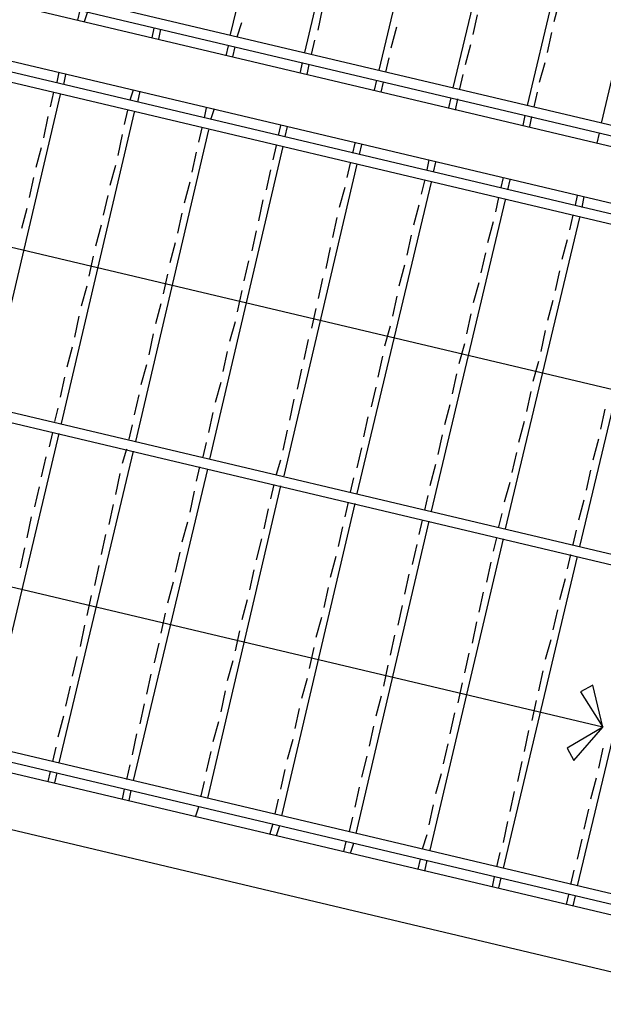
# Model space of a CAD drawing. Header units: feet. Extents: x -79 to 198, y -22 to 181.
# Tile 624 of 656: x 75.59 to 82.62, y 128.8 to 140.65. Entities that reach past the tile are written whole.
import ezdxf

# ---------------------------------------------------------------- set-up
doc = ezdxf.new("R2010")
doc.units = ezdxf.units.FT
doc.layers.add('A-LINEA', color=7, linetype='CONTINUOUS')

msp = doc.modelspace()

# ---------------------------------------------------------------- linework, layer by layer
at = {"layer": 'A-LINEA'}
for p, q in [((78.1333, 140.4711), (79.0267, 144.2178)), ((78.1333, 140.4711), (79.0267, 144.2178)), ((79.0267, 140.2578), (79.92, 144.0044)), ((79.0267, 140.2578), (79.92, 144.0044)), ((79.92, 140.0444), (80.8133, 143.7911)), ((79.92, 140.0444), (80.8133, 143.7911)), ((60.8933, 143.6044), (85.3067, 137.8311)), ((60.8933, 143.6044), (85.3067, 137.8311)), ((80.8133, 139.8311), (81.7067, 143.5778)), ((80.8133, 139.8311), (81.7067, 143.5778)), ((81.7067, 139.6178), (82.6, 143.3644)), ((81.7067, 139.6178), (82.6, 143.3644)), ((82.6, 139.4044), (83.48, 143.1644)), ((82.6, 139.4044), (83.48, 143.1644)), ((69.8667, 142.4178), (86.2933, 138.5378)), ((69.8667, 142.4178), (86.2933, 138.5378)), ((69.84, 142.2978), (86.2, 138.4311)), ((69.84, 142.2978), (86.2, 138.4311)), ((69.8133, 142.1778), (86.1067, 138.3244)), ((69.8133, 142.1778), (86.1067, 138.3244)), ((68.08, 141.7778), (85.28, 137.7111)), ((68.08, 141.7778), (85.28, 137.7111)), ((68.0533, 141.6578), (85.2533, 137.5911)), ((68.0533, 141.6578), (85.2533, 137.5911)), ((82.0267, 140.6311), (82.0933, 140.8711)), ((82.0267, 140.6311), (82.0933, 140.8711)), ((76.2933, 140.6444), (76.32, 140.7644)), ((76.2933, 140.6444), (76.32, 140.7644)), ((76.3733, 140.6311), (76.4133, 140.7511)), ((76.3733, 140.6311), (76.4133, 140.7511)), ((79.1867, 140.5244), (79.24, 140.7778)), ((79.1867, 140.5244), (79.24, 140.7778)), ((81.0533, 140.4711), (81.1067, 140.7111)), ((81.0533, 140.4711), (81.1067, 140.7111)), ((77.1867, 140.4311), (77.2133, 140.5511)), ((77.1867, 140.4311), (77.2133, 140.5511)), ((77.2667, 140.4178), (77.2933, 140.5378)), ((77.2667, 140.4178), (77.2933, 140.5378)), ((78.2133, 140.4444), (78.2667, 140.6178)), ((78.2133, 140.4444), (78.2667, 140.6178)), ((80.0667, 140.3111), (80.1333, 140.5644)), ((80.0667, 140.3111), (80.1333, 140.5644)), ((80.0667, 140.3111), (80.1333, 140.5644)), ((80.0667, 140.3111), (80.1333, 140.5644)), ((79.1067, 140.2311), (79.1467, 140.4044)), ((79.1067, 140.2311), (79.1467, 140.4044)), ((81.9467, 140.2578), (82, 140.4978)), ((81.9467, 140.2578), (82, 140.4978)), ((78.08, 140.2178), (78.1067, 140.3378)), ((78.08, 140.2178), (78.1067, 140.3378)), ((78.16, 140.2044), (78.1867, 140.3244)), ((78.16, 140.2044), (78.1867, 140.3244)), ((80.96, 140.1111), (81.0267, 140.3511)), ((80.96, 140.1111), (81.0267, 140.3511)), ((80, 140.0178), (80.04, 140.1911)), ((80, 140.0178), (80.04, 140.1911)), ((80, 140.0178), (80.04, 140.1911)), ((80, 140.0178), (80.04, 140.1911)), ((78.9733, 140.0178), (79, 140.1378)), ((78.9733, 140.0178), (79, 140.1378)), ((79.0533, 139.9911), (79.08, 140.1111)), ((79.0533, 139.9911), (79.08, 140.1111)), ((81.8533, 139.8978), (81.92, 140.1378)), ((81.8533, 139.8978), (81.92, 140.1378)), ((76.0667, 140.0178), (76.04, 139.8978)), ((76.0667, 140.0178), (76.04, 139.8978)), ((76.1467, 139.9911), (76.12, 139.8711)), ((76.1467, 139.9911), (76.12, 139.8711)), ((79.8667, 139.8044), (79.8933, 139.9244)), ((79.8667, 139.8044), (79.8933, 139.9244)), ((79.8667, 139.8044), (79.8933, 139.9244)), ((79.8667, 139.8044), (79.8933, 139.9244)), ((80.8933, 139.8178), (80.9333, 139.9911)), ((80.8933, 139.8178), (80.9333, 139.9911)), ((76.96, 139.8044), (76.92, 139.6844)), ((76.96, 139.8044), (76.92, 139.6844)), ((77.04, 139.7911), (77.0133, 139.6578)), ((77.04, 139.7911), (77.0133, 139.6578)), ((79.9467, 139.7778), (79.9733, 139.8978)), ((79.9467, 139.7778), (79.9733, 139.8978)), ((79.9467, 139.7778), (79.9733, 139.8978)), ((79.9467, 139.7778), (79.9733, 139.8978)), ((76.08, 139.7511), (75.2, 136.0044)), ((76.08, 139.7511), (75.2, 136.0044)), ((76, 139.7778), (75.96, 139.6044)), ((76, 139.7778), (75.96, 139.6044)), ((80.76, 139.5911), (80.7867, 139.7111)), ((80.76, 139.5911), (80.7867, 139.7111)), ((80.84, 139.5644), (80.8667, 139.6978)), ((80.84, 139.5644), (80.8667, 139.6978)), ((81.7867, 139.6044), (81.8267, 139.7778)), ((81.7867, 139.6044), (81.8267, 139.7778)), ((83.4933, 136.0178), (68.5067, 139.5644)), ((83.4933, 136.0178), (68.5067, 139.5644)), ((76.8933, 139.5644), (76.8533, 139.3911)), ((76.8933, 139.5644), (76.8533, 139.3911)), ((77.84, 139.5911), (77.8133, 139.4711)), ((77.84, 139.5911), (77.8133, 139.4711)), ((77.9333, 139.5778), (77.8933, 139.4578)), ((77.9333, 139.5778), (77.8933, 139.4578)), ((75.9333, 139.4844), (75.88, 139.2311)), ((75.9333, 139.4844), (75.88, 139.2311)), ((76.9733, 139.5378), (76.0933, 135.7911)), ((76.9733, 139.5378), (76.0933, 135.7911)), ((81.6533, 139.3778), (81.68, 139.4978)), ((81.6533, 139.3778), (81.68, 139.4978)), ((81.7333, 139.3644), (81.76, 139.4844)), ((81.7333, 139.3644), (81.76, 139.4844)), ((77.8667, 139.3244), (76.9867, 135.5778)), ((77.8667, 139.3244), (76.9867, 135.5778)), ((77.7867, 139.3511), (77.7467, 139.1778)), ((77.7867, 139.3511), (77.7467, 139.1778)), ((78.7333, 139.3778), (78.7067, 139.2578)), ((78.7333, 139.3778), (78.7067, 139.2578)), ((78.8133, 139.3644), (78.7867, 139.2444)), ((78.8133, 139.3644), (78.7867, 139.2444)), ((76.8267, 139.2711), (76.7733, 139.0178)), ((76.8267, 139.2711), (76.7733, 139.0178)), ((82.5467, 139.1644), (82.5733, 139.2844)), ((82.5467, 139.1644), (82.5733, 139.2844)), ((75.8533, 139.1111), (75.7867, 138.8711)), ((75.8533, 139.1111), (75.7867, 138.8711)), ((78.76, 139.1244), (77.88, 135.3644)), ((78.76, 139.1244), (77.88, 135.3644)), ((78.68, 139.1378), (78.64, 138.9644)), ((78.68, 139.1378), (78.64, 138.9644)), ((79.6267, 139.1644), (79.6, 139.0444)), ((79.6267, 139.1644), (79.6, 139.0444)), ((79.6267, 139.1644), (79.6, 139.0444)), ((79.6267, 139.1644), (79.6, 139.0444)), ((79.7067, 139.1511), (79.68, 139.0311)), ((79.7067, 139.1511), (79.68, 139.0311)), ((79.7067, 139.1511), (79.68, 139.0311)), ((79.7067, 139.1511), (79.68, 139.0311)), ((77.72, 139.0578), (77.6667, 138.8178)), ((77.72, 139.0578), (77.6667, 138.8178)), ((80.52, 138.9644), (80.4933, 138.8444)), ((80.52, 138.9644), (80.4933, 138.8444)), ((76.7467, 138.8978), (76.68, 138.6578)), ((76.7467, 138.8978), (76.68, 138.6578)), ((78.6133, 138.8444), (78.56, 138.6044)), ((78.6133, 138.8444), (78.56, 138.6044)), ((79.6533, 138.9111), (78.7733, 135.1644)), ((79.6533, 138.9111), (78.7733, 135.1644)), ((79.6533, 138.9111), (78.7733, 135.1644)), ((79.6533, 138.9111), (78.7733, 135.1644)), ((79.5733, 138.9244), (79.5333, 138.7511)), ((79.5733, 138.9244), (79.5333, 138.7511)), ((79.5733, 138.9244), (79.5333, 138.7511)), ((79.5733, 138.9244), (79.5333, 138.7511)), ((80.6, 138.9378), (80.5733, 138.8178)), ((80.6, 138.9378), (80.5733, 138.8178)), ((75.76, 138.7511), (75.7067, 138.5111)), ((75.76, 138.7511), (75.7067, 138.5111)), ((81.4133, 138.7511), (81.3867, 138.6311)), ((81.4133, 138.7511), (81.3867, 138.6311)), ((77.64, 138.6978), (77.5733, 138.4444)), ((77.64, 138.6978), (77.5733, 138.4444)), ((79.5067, 138.6311), (79.44, 138.3911)), ((79.5067, 138.6311), (79.44, 138.3911)), ((79.5067, 138.6311), (79.44, 138.3911)), ((79.5067, 138.6311), (79.44, 138.3911)), ((80.5467, 138.6978), (79.6533, 134.9511)), ((80.5467, 138.6978), (79.6533, 134.9511)), ((80.4667, 138.7111), (80.4267, 138.5511)), ((80.4667, 138.7111), (80.4267, 138.5511)), ((81.4933, 138.7244), (81.4667, 138.6044)), ((81.4933, 138.7244), (81.4667, 138.6044)), ((76.6533, 138.5378), (76.6, 138.2978)), ((76.6533, 138.5378), (76.6, 138.2978)), ((81.36, 138.5111), (81.32, 138.3378)), ((81.36, 138.5111), (81.32, 138.3378)), ((82.3067, 138.5378), (82.28, 138.4178)), ((82.3067, 138.5378), (82.28, 138.4178)), ((82.3867, 138.5244), (82.36, 138.3911)), ((82.3867, 138.5244), (82.36, 138.3911)), ((75.68, 138.3778), (75.6133, 138.1378)), ((75.68, 138.3778), (75.6133, 138.1378)), ((78.52, 138.4844), (78.4667, 138.2311)), ((78.52, 138.4844), (78.4667, 138.2311)), ((80.4, 138.4178), (80.3333, 138.1778)), ((80.4, 138.4178), (80.3333, 138.1778)), ((81.44, 138.4844), (80.5467, 134.7378)), ((81.44, 138.4844), (80.5467, 134.7378)), ((77.5467, 138.3244), (77.4933, 138.0844)), ((77.5467, 138.3244), (77.4933, 138.0844)), ((79.4133, 138.2711), (79.36, 138.0311)), ((79.4133, 138.2711), (79.36, 138.0311)), ((79.4133, 138.2711), (79.36, 138.0311)), ((79.4133, 138.2711), (79.36, 138.0311)), ((82.3333, 138.2711), (81.44, 134.5244)), ((82.3333, 138.2711), (81.44, 134.5244)), ((82.2533, 138.2978), (82.2133, 138.1244)), ((82.2533, 138.2978), (82.2133, 138.1244)), ((76.5733, 138.1778), (76.5067, 137.9244)), ((76.5733, 138.1778), (76.5067, 137.9244)), ((81.2933, 138.2178), (81.2267, 137.9644)), ((81.2933, 138.2178), (81.2267, 137.9644)), ((78.44, 138.1111), (78.3867, 137.8711)), ((78.44, 138.1111), (78.3867, 137.8711)), ((80.3067, 138.0578), (80.2533, 137.8178)), ((80.3067, 138.0578), (80.2533, 137.8178)), ((83.2267, 138.0578), (82.3333, 134.3111)), ((83.2267, 138.0578), (82.3333, 134.3111)), ((67.1733, 137.8978), (84.36, 133.8311)), ((67.1733, 137.8978), (84.36, 133.8311)), ((77.4667, 137.9644), (77.4, 137.7244)), ((77.4667, 137.9644), (77.4, 137.7244)), ((79.3333, 137.9111), (79.28, 137.6578)), ((79.3333, 137.9111), (79.28, 137.6578)), ((79.3333, 137.9111), (79.28, 137.6578)), ((79.3333, 137.9111), (79.28, 137.6578)), ((82.1867, 138.0044), (82.12, 137.7644)), ((82.1867, 138.0044), (82.12, 137.7644)), ((76.48, 137.8044), (76.4267, 137.5644)), ((76.48, 137.8044), (76.4267, 137.5644)), ((81.2, 137.8444), (81.1467, 137.6044)), ((81.2, 137.8444), (81.1467, 137.6044)), ((78.3467, 137.7511), (78.2933, 137.5111)), ((78.3467, 137.7511), (78.2933, 137.5111)), ((80.2267, 137.6978), (80.16, 137.4444)), ((80.2267, 137.6978), (80.16, 137.4444)), ((77.3733, 137.5911), (77.32, 137.3511)), ((77.3733, 137.5911), (77.32, 137.3511)), ((82.0933, 137.6311), (82.04, 137.3911)), ((82.0933, 137.6311), (82.04, 137.3911)), ((76.4, 137.4444), (76.3333, 137.2044)), ((76.4, 137.4444), (76.3333, 137.2044)), ((79.24, 137.5378), (79.1867, 137.2978)), ((79.24, 137.5378), (79.1867, 137.2978)), ((79.24, 137.5378), (79.1867, 137.2978)), ((79.24, 137.5378), (79.1867, 137.2978)), ((81.12, 137.4844), (81.0533, 137.2444)), ((81.12, 137.4844), (81.0533, 137.2444)), ((78.2667, 137.3911), (78.2133, 137.1378)), ((78.2667, 137.3911), (78.2133, 137.1378)), ((80.1333, 137.3244), (80.08, 137.0844)), ((80.1333, 137.3244), (80.08, 137.0844)), ((77.2933, 137.2311), (77.2267, 136.9911)), ((77.2933, 137.2311), (77.2267, 136.9911)), ((82.0133, 137.2711), (81.9467, 137.0311)), ((82.0133, 137.2711), (81.9467, 137.0311)), ((76.3067, 137.0844), (76.2533, 136.8311)), ((76.3067, 137.0844), (76.2533, 136.8311)), ((79.16, 137.1778), (79.1067, 136.9378)), ((79.16, 137.1778), (79.1067, 136.9378)), ((79.16, 137.1778), (79.1067, 136.9378)), ((79.16, 137.1778), (79.1067, 136.9378)), ((81.0267, 137.1111), (80.9733, 136.8711)), ((81.0267, 137.1111), (80.9733, 136.8711)), ((78.1867, 137.0178), (78.12, 136.7778)), ((78.1867, 137.0178), (78.12, 136.7778)), ((80.0533, 136.9644), (79.9867, 136.7244)), ((80.0533, 136.9644), (79.9867, 136.7244)), ((77.2, 136.8711), (77.1467, 136.6178)), ((77.2, 136.8711), (77.1467, 136.6178)), ((81.92, 136.9111), (81.8667, 136.6578)), ((81.92, 136.9111), (81.8667, 136.6578)), ((76.2267, 136.7111), (76.16, 136.4711)), ((76.2267, 136.7111), (76.16, 136.4711)), ((79.0667, 136.8044), (79.0133, 136.5644)), ((79.0667, 136.8044), (79.0133, 136.5644)), ((79.0667, 136.8044), (79.0133, 136.5644)), ((79.0667, 136.8044), (79.0133, 136.5644)), ((80.9467, 136.7511), (80.88, 136.5111)), ((80.9467, 136.7511), (80.88, 136.5111)), ((78.0933, 136.6578), (78.04, 136.4178)), ((78.0933, 136.6578), (78.04, 136.4178)), ((79.96, 136.6044), (79.9067, 136.3511)), ((79.96, 136.6044), (79.9067, 136.3511)), ((77.12, 136.4978), (77.0533, 136.2578)), ((77.12, 136.4978), (77.0533, 136.2578)), ((81.84, 136.5378), (81.7733, 136.2978)), ((81.84, 136.5378), (81.7733, 136.2978)), ((78.9867, 136.4444), (78.9333, 136.2044)), ((78.9867, 136.4444), (78.9333, 136.2044)), ((78.9867, 136.4444), (78.9333, 136.2044)), ((78.9867, 136.4444), (78.9333, 136.2044)), ((80.8533, 136.3911), (80.8, 136.1511)), ((80.8533, 136.3911), (80.8, 136.1511)), ((76.1333, 136.3511), (76.08, 136.1111)), ((76.1333, 136.3511), (76.08, 136.1111)), ((78.0133, 136.2844), (77.9467, 136.0444)), ((78.0133, 136.2844), (77.9467, 136.0444)), ((77.0267, 136.1378), (76.9733, 135.8978)), ((77.0267, 136.1378), (76.9733, 135.8978)), ((79.88, 136.2311), (79.8267, 135.9911)), ((79.88, 136.2311), (79.8267, 135.9911)), ((81.7467, 136.1778), (81.6933, 135.9378)), ((81.7467, 136.1778), (81.6933, 135.9378)), ((78.8933, 136.0844), (78.84, 135.8311)), ((78.8933, 136.0844), (78.84, 135.8311)), ((78.8933, 136.0844), (78.84, 135.8311)), ((78.8933, 136.0844), (78.84, 135.8311)), ((80.7733, 136.0178), (80.7067, 135.7778)), ((80.7733, 136.0178), (80.7067, 135.7778)), ((76.0533, 135.9778), (76.0133, 135.8178)), ((76.0533, 135.9778), (76.0133, 135.8178)), ((77.92, 135.9244), (77.8667, 135.6844)), ((77.92, 135.9244), (77.8667, 135.6844)), ((82.64, 135.9644), (82.5867, 135.7244)), ((82.64, 135.9644), (82.5867, 135.7244)), ((76.9467, 135.7778), (76.9067, 135.6044)), ((76.9467, 135.7778), (76.9067, 135.6044)), ((79.7867, 135.8711), (79.7333, 135.6311)), ((79.7867, 135.8711), (79.7333, 135.6311)), ((81.6667, 135.8178), (81.6, 135.5644)), ((81.6667, 135.8178), (81.6, 135.5644)), ((82.6133, 132.1378), (67.5867, 135.6978)), ((82.6133, 132.1378), (67.5867, 135.6978)), ((76.0667, 135.6711), (75.1733, 131.9244)), ((76.0667, 135.6711), (75.1733, 131.9244)), ((75.9867, 135.6844), (75.9467, 135.5111)), ((75.9867, 135.6844), (75.9467, 135.5111)), ((78.8133, 135.7111), (78.76, 135.4711)), ((78.8133, 135.7111), (78.76, 135.4711)), ((78.8133, 135.7111), (78.76, 135.4711)), ((78.8133, 135.7111), (78.76, 135.4711)), ((80.68, 135.6578), (80.6267, 135.4178)), ((80.68, 135.6578), (80.6267, 135.4178)), ((77.84, 135.5644), (77.8, 135.3911)), ((77.84, 135.5644), (77.8, 135.3911)), ((82.56, 135.6044), (82.4933, 135.3511)), ((82.56, 135.6044), (82.4933, 135.3511)), ((58.9733, 135.4978), (83.3867, 129.7244)), ((58.9733, 135.4978), (83.3867, 129.7244)), ((76.96, 135.4578), (76.0667, 131.7111)), ((76.96, 135.4578), (76.0667, 131.7111)), ((76.88, 135.4844), (76.8267, 135.3111)), ((76.88, 135.4844), (76.8267, 135.3111)), ((79.7067, 135.4978), (79.6533, 135.2578)), ((79.7067, 135.4978), (79.6533, 135.2578)), ((81.5733, 135.4444), (81.52, 135.2044)), ((81.5733, 135.4444), (81.52, 135.2044)), ((75.9067, 135.3911), (75.8533, 135.1511)), ((75.9067, 135.3911), (75.8533, 135.1511)), ((78.7333, 135.3511), (78.68, 135.1778)), ((78.7333, 135.3511), (78.68, 135.1778)), ((78.7333, 135.3511), (78.68, 135.1778)), ((78.7333, 135.3511), (78.68, 135.1778)), ((80.6, 135.2978), (80.5333, 135.0444)), ((80.6, 135.2978), (80.5333, 135.0444)), ((76.8, 135.1911), (76.7467, 134.9378)), ((76.8, 135.1911), (76.7467, 134.9378)), ((77.8533, 135.2444), (76.96, 131.4978)), ((77.8533, 135.2444), (76.96, 131.4978)), ((77.76, 135.2711), (77.72, 135.0978)), ((77.76, 135.2711), (77.72, 135.0978)), ((82.4667, 135.2311), (82.4133, 134.9911)), ((82.4667, 135.2311), (82.4133, 134.9911)), ((78.6533, 135.0578), (78.6133, 134.8844)), ((78.6533, 135.0578), (78.6133, 134.8844)), ((78.6533, 135.0578), (78.6133, 134.8844)), ((78.6533, 135.0578), (78.6133, 134.8844)), ((79.6133, 135.1378), (79.5733, 134.9644)), ((79.6133, 135.1378), (79.5733, 134.9644)), ((81.4933, 135.0844), (81.4267, 134.8444)), ((81.4933, 135.0844), (81.4267, 134.8444)), ((58.1733, 135.0044), (84.3733, 128.8044)), ((58.1733, 135.0044), (84.3733, 128.8044)), ((75.8267, 135.0311), (75.7733, 134.7911)), ((75.8267, 135.0311), (75.7733, 134.7911)), ((77.6933, 134.9778), (77.64, 134.7244)), ((77.6933, 134.9778), (77.64, 134.7244)), ((78.7333, 135.0444), (77.8533, 131.2844)), ((78.7333, 135.0444), (77.8533, 131.2844)), ((78.7333, 135.0444), (77.8533, 131.2844)), ((78.7333, 135.0444), (77.8533, 131.2844)), ((76.72, 134.8178), (76.6667, 134.5778)), ((76.72, 134.8178), (76.6667, 134.5778)), ((79.6267, 134.8311), (78.7467, 131.0711)), ((79.6267, 134.8311), (78.7467, 131.0711)), ((79.5467, 134.8444), (79.5067, 134.6711)), ((79.5467, 134.8444), (79.5067, 134.6711)), ((80.5067, 134.9244), (80.4667, 134.7511)), ((80.5067, 134.9244), (80.4667, 134.7511)), ((82.3867, 134.8711), (82.32, 134.6311)), ((82.3867, 134.8711), (82.32, 134.6311)), ((78.5867, 134.7644), (78.5333, 134.5244)), ((78.5867, 134.7644), (78.5333, 134.5244)), ((78.5867, 134.7644), (78.5333, 134.5244)), ((78.5867, 134.7644), (78.5333, 134.5244)), ((81.4, 134.7111), (81.36, 134.5511)), ((81.4, 134.7111), (81.36, 134.5511)), ((75.7333, 134.6711), (75.68, 134.4178)), ((75.7333, 134.6711), (75.68, 134.4178)), ((77.6133, 134.6044), (77.5467, 134.3644)), ((77.6133, 134.6044), (77.5467, 134.3644)), ((80.52, 134.6178), (79.64, 130.8578)), ((80.52, 134.6178), (79.64, 130.8578)), ((80.44, 134.6311), (80.4, 134.4578)), ((80.44, 134.6311), (80.4, 134.4578)), ((79.48, 134.5511), (79.4267, 134.3111)), ((79.48, 134.5511), (79.4267, 134.3111)), ((82.2933, 134.5111), (82.2533, 134.3378)), ((82.2933, 134.5111), (82.2533, 134.3378)), ((76.6267, 134.4578), (76.5733, 134.2178)), ((76.6267, 134.4578), (76.5733, 134.2178)), ((78.5067, 134.4044), (78.44, 134.1511)), ((78.5067, 134.4044), (78.44, 134.1511)), ((78.5067, 134.4044), (78.44, 134.1511)), ((78.5067, 134.4044), (78.44, 134.1511)), ((81.4133, 134.4044), (80.5333, 130.6578)), ((81.4133, 134.4044), (80.5333, 130.6578)), ((81.3333, 134.4178), (81.2933, 134.2578)), ((81.3333, 134.4178), (81.2933, 134.2578)), ((75.6533, 134.2978), (75.6, 134.0578)), ((75.6533, 134.2978), (75.6, 134.0578)), ((77.52, 134.2444), (77.4667, 134.0044)), ((77.52, 134.2444), (77.4667, 134.0044)), ((80.3733, 134.3378), (80.32, 134.0978)), ((80.3733, 134.3378), (80.32, 134.0978)), ((79.4, 134.1911), (79.3333, 133.9378)), ((79.4, 134.1911), (79.3333, 133.9378)), ((81.2667, 134.1244), (81.2133, 133.8844)), ((81.2667, 134.1244), (81.2133, 133.8844)), ((82.3067, 134.1911), (81.4133, 130.4444)), ((82.3067, 134.1911), (81.4133, 130.4444)), ((82.2267, 134.2178), (82.1867, 134.0444)), ((82.2267, 134.2178), (82.1867, 134.0444)), ((66.2533, 134.0311), (83.4533, 129.9644)), ((66.2533, 134.0311), (83.4533, 129.9644)), ((76.5467, 134.0844), (76.4933, 133.8444)), ((76.5467, 134.0844), (76.4933, 133.8444)), ((78.4133, 134.0311), (78.36, 133.7911)), ((78.4133, 134.0311), (78.36, 133.7911)), ((78.4133, 134.0311), (78.36, 133.7911)), ((78.4133, 134.0311), (78.36, 133.7911)), ((66.2267, 133.9111), (83.4133, 129.8444)), ((66.2267, 133.9111), (83.4133, 129.8444)), ((77.44, 133.8844), (77.3733, 133.6311)), ((77.44, 133.8844), (77.3733, 133.6311)), ((80.28, 133.9778), (80.2267, 133.7378)), ((80.28, 133.9778), (80.2267, 133.7378)), ((82.16, 133.9244), (82.0933, 133.6711)), ((82.16, 133.9244), (82.0933, 133.6711)), ((83.2, 133.9778), (82.3067, 130.2311)), ((83.2, 133.9778), (82.3067, 130.2311)), ((79.3067, 133.8178), (79.2533, 133.5778)), ((79.3067, 133.8178), (79.2533, 133.5778)), ((81.1733, 133.7644), (81.12, 133.5244)), ((81.1733, 133.7644), (81.12, 133.5244)), ((76.4533, 133.7244), (76.4, 133.4844)), ((76.4533, 133.7244), (76.4, 133.4844)), ((78.3333, 133.6711), (78.2667, 133.4311)), ((78.3333, 133.6711), (78.2667, 133.4311)), ((78.3333, 133.6711), (78.2667, 133.4311)), ((78.3333, 133.6711), (78.2667, 133.4311)), ((80.2, 133.6044), (80.1467, 133.3644)), ((80.2, 133.6044), (80.1467, 133.3644)), ((82.0667, 133.5511), (82.0133, 133.3111)), ((82.0667, 133.5511), (82.0133, 133.3111)), ((77.3467, 133.5111), (77.2933, 133.2711)), ((77.3467, 133.5111), (77.2933, 133.2711)), ((79.2267, 133.4578), (79.16, 133.2178)), ((79.2267, 133.4578), (79.16, 133.2178)), ((81.0933, 133.4044), (81.04, 133.1511)), ((81.0933, 133.4044), (81.04, 133.1511)), ((76.3733, 133.3644), (76.32, 133.1111)), ((76.3733, 133.3644), (76.32, 133.1111)), ((78.24, 133.2978), (78.1867, 133.0578)), ((78.24, 133.2978), (78.1867, 133.0578)), ((78.24, 133.2978), (78.1867, 133.0578)), ((78.24, 133.2978), (78.1867, 133.0578)), ((80.1067, 133.2444), (80.0533, 133.0044)), ((80.1067, 133.2444), (80.0533, 133.0044)), ((81.9867, 133.1911), (81.92, 132.9511)), ((81.9867, 133.1911), (81.92, 132.9511)), ((77.2667, 133.1511), (77.2133, 132.9111)), ((77.2667, 133.1511), (77.2133, 132.9111)), ((79.1333, 133.0978), (79.08, 132.8444)), ((79.1333, 133.0978), (79.08, 132.8444)), ((76.28, 132.9911), (76.2267, 132.7511)), ((76.28, 132.9911), (76.2267, 132.7511)), ((78.16, 132.9378), (78.0933, 132.6978)), ((78.16, 132.9378), (78.0933, 132.6978)), ((78.16, 132.9378), (78.0933, 132.6978)), ((78.16, 132.9378), (78.0933, 132.6978)), ((81, 133.0311), (80.9467, 132.7911)), ((81, 133.0311), (80.9467, 132.7911)), ((80.0267, 132.8844), (79.9733, 132.6311)), ((80.0267, 132.8844), (79.9733, 132.6311)), ((81.8933, 132.8178), (81.84, 132.5778)), ((81.8933, 132.8178), (81.84, 132.5778)), ((77.1733, 132.7778), (77.12, 132.5378)), ((77.1733, 132.7778), (77.12, 132.5378)), ((79.0533, 132.7244), (78.9867, 132.4844)), ((79.0533, 132.7244), (78.9867, 132.4844)), ((76.2, 132.6311), (76.1467, 132.3911)), ((76.2, 132.6311), (76.1467, 132.3911)), ((78.0667, 132.5778), (78.0133, 132.3244)), ((78.0667, 132.5778), (78.0133, 132.3244)), ((78.0667, 132.5778), (78.0133, 132.3244)), ((78.0667, 132.5778), (78.0133, 132.3244)), ((80.92, 132.6711), (80.8667, 132.4311)), ((80.92, 132.6711), (80.8667, 132.4311)), ((79.9467, 132.5111), (79.88, 132.2711)), ((79.9467, 132.5111), (79.88, 132.2711)), ((81.8133, 132.4578), (81.76, 132.2178)), ((81.8133, 132.4578), (81.76, 132.2178)), ((77.0933, 132.4178), (77.04, 132.1778)), ((77.0933, 132.4178), (77.04, 132.1778)), ((78.96, 132.3644), (78.9067, 132.1244)), ((78.96, 132.3644), (78.9067, 132.1244)), ((76.12, 132.2711), (76.0533, 132.0178)), ((76.12, 132.2711), (76.0533, 132.0178)), ((80.8267, 132.3111), (80.7733, 132.0578)), ((80.8267, 132.3111), (80.7733, 132.0578)), ((77.9867, 132.2044), (77.92, 131.9644)), ((77.9867, 132.2044), (77.92, 131.9644)), ((77.9867, 132.2044), (77.92, 131.9644)), ((77.9867, 132.2044), (77.92, 131.9644)), ((79.8533, 132.1511), (79.8, 131.9111)), ((79.8533, 132.1511), (79.8, 131.9111)), ((81.72, 132.0978), (81.6667, 131.8444)), ((81.72, 132.0978), (81.6667, 131.8444)), ((77, 132.0578), (76.9467, 131.8044)), ((77, 132.0578), (76.9467, 131.8044)), ((78.88, 131.9911), (78.8133, 131.7511)), ((78.88, 131.9911), (78.8133, 131.7511)), ((76.0267, 131.8978), (75.9867, 131.7244)), ((76.0267, 131.8978), (75.9867, 131.7244)), ((80.7467, 131.9378), (80.6933, 131.6978)), ((80.7467, 131.9378), (80.6933, 131.6978)), ((82.6133, 131.8844), (82.56, 131.6444)), ((82.6133, 131.8844), (82.56, 131.6444)), ((77.8933, 131.8444), (77.84, 131.6044)), ((77.8933, 131.8444), (77.84, 131.6044)), ((77.8933, 131.8444), (77.84, 131.6044)), ((77.8933, 131.8444), (77.84, 131.6044)), ((79.7733, 131.7911), (79.7067, 131.5378)), ((79.7733, 131.7911), (79.7067, 131.5378)), ((76.92, 131.6844), (76.88, 131.5111)), ((76.92, 131.6844), (76.88, 131.5111)), ((78.7867, 131.6311), (78.7333, 131.3911)), ((78.7867, 131.6311), (78.7333, 131.3911)), ((81.64, 131.7244), (81.5867, 131.4844)), ((81.64, 131.7244), (81.5867, 131.4844)), ((75.96, 131.6044), (75.9333, 131.4844)), ((75.96, 131.6044), (75.9333, 131.4844)), ((76.04, 131.5911), (76.0133, 131.4711)), ((76.04, 131.5911), (76.0133, 131.4711)), ((80.6667, 131.5778), (80.6, 131.3378)), ((80.6667, 131.5778), (80.6, 131.3378)), ((82.5333, 131.5244), (82.4667, 131.2711)), ((82.5333, 131.5244), (82.4667, 131.2711)), ((76.8533, 131.3911), (76.8267, 131.2711)), ((76.8533, 131.3911), (76.8267, 131.2711)), ((77.8133, 131.4844), (77.7733, 131.3111)), ((77.8133, 131.4844), (77.7733, 131.3111)), ((77.8133, 131.4844), (77.7733, 131.3111)), ((77.8133, 131.4844), (77.7733, 131.3111)), ((79.68, 131.4178), (79.6267, 131.1778)), ((79.68, 131.4178), (79.6267, 131.1778)), ((76.9333, 131.3778), (76.9067, 131.2578)), ((76.9333, 131.3778), (76.9067, 131.2578)), ((78.7067, 131.2711), (78.6667, 131.0978)), ((78.7067, 131.2711), (78.6667, 131.0978)), ((81.5467, 131.3644), (81.4933, 131.1244)), ((81.5467, 131.3644), (81.4933, 131.1244)), ((77.7467, 131.1778), (77.7067, 131.0578)), ((77.7467, 131.1778), (77.7067, 131.0578)), ((77.7467, 131.1778), (77.7067, 131.0578)), ((77.7467, 131.1778), (77.7067, 131.0578)), ((80.5733, 131.2044), (80.52, 130.9644)), ((80.5733, 131.2044), (80.52, 130.9644)), ((82.44, 131.1511), (82.3867, 130.9111)), ((82.44, 131.1511), (82.3867, 130.9111)), ((79.6, 131.0578), (79.56, 130.8844)), ((79.6, 131.0578), (79.56, 130.8844)), ((78.64, 130.9778), (78.6, 130.8444)), ((78.64, 130.9778), (78.6, 130.8444)), ((78.72, 130.9511), (78.68, 130.8311)), ((78.72, 130.9511), (78.68, 130.8311)), ((78.72, 130.9511), (78.68, 130.8311)), ((78.72, 130.9511), (78.68, 130.8311)), ((81.4667, 131.0044), (81.4133, 130.7511)), ((81.4667, 131.0044), (81.4133, 130.7511)), ((80.4933, 130.8444), (80.44, 130.6711)), ((80.4933, 130.8444), (80.44, 130.6711)), ((82.36, 130.7911), (82.3067, 130.5511)), ((82.36, 130.7911), (82.3067, 130.5511)), ((79.52, 130.7644), (79.4933, 130.6444)), ((79.52, 130.7644), (79.4933, 130.6444)), ((79.6133, 130.7378), (79.5733, 130.6178)), ((79.6133, 130.7378), (79.5733, 130.6178)), ((80.4133, 130.5511), (80.3867, 130.4311)), ((80.4133, 130.5511), (80.3867, 130.4311)), ((81.3733, 130.6311), (81.3333, 130.4578)), ((81.3733, 130.6311), (81.3333, 130.4578)), ((80.4933, 130.5378), (80.4667, 130.4044)), ((80.4933, 130.5378), (80.4667, 130.4044)), ((81.3067, 130.3378), (81.28, 130.2178)), ((81.3067, 130.3378), (81.28, 130.2178)), ((81.3867, 130.3244), (81.36, 130.2044)), ((81.3867, 130.3244), (81.36, 130.2044)), ((82.2667, 130.4178), (82.2267, 130.2444)), ((82.2667, 130.4178), (82.2267, 130.2444)), ((82.2, 130.1244), (82.1733, 130.0044)), ((82.2, 130.1244), (82.1733, 130.0044)), ((82.28, 130.1111), (82.2533, 129.9911)), ((82.28, 130.1111), (82.2533, 129.9911))]:
    msp.add_line(p, q, dxfattribs=at)
for points in [[(67.1733, 137.8978), (67.1467, 137.7778), (84.3333, 133.7111)], [(67.1733, 137.8978), (67.1467, 137.7778), (84.3333, 133.7111)], [(82.2667, 131.7378), (82.6133, 132.1378), (82.4933, 132.6444), (82.3467, 132.5644), (82.6133, 132.1378), (82.1867, 131.8844), (82.2667, 131.7378)], [(82.2667, 131.7378), (82.6133, 132.1378), (82.4933, 132.6444), (82.3467, 132.5644), (82.6133, 132.1378), (82.1867, 131.8844), (82.2667, 131.7378)]]:
    msp.add_lwpolyline(points, dxfattribs=at)

doc.saveas('drawing.dxf')
